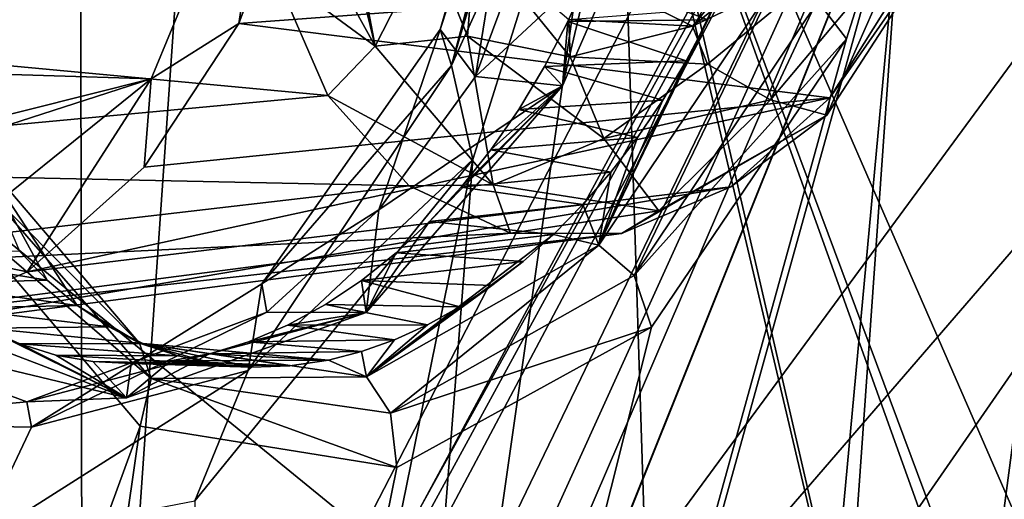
# Model space of a CAD drawing. Header units: metres. Extents: x -150 to 307, y -550 to 84.
# Tile 689 of 1056: x 223.94 to 227.21, y -40.8 to -39.21. Entities that reach past the tile are written whole.
import ezdxf

# ---------------------------------------------------------------- set-up
doc = ezdxf.new("R2010")
doc.units = ezdxf.units.M
doc.layers.add('solid_26006363', color=7, linetype='CONTINUOUS')

msp = doc.modelspace()

# ---------------------------------------------------------------- linework, layer by layer
at = {"layer": 'solid_26006363'}
for points in [[(217.861282, -31.332376, 929.892578), (222.933762, -25.20709, 934.411987), (234.007233, -40.604111, 938.986267)], [(222.933762, -25.20709, 934.411987), (239.24942, -32.170811, 943.65686), (234.007233, -40.604111, 938.986267)], [(217.861282, -31.332376, 929.892578), (234.007233, -40.604111, 938.986267), (227.753754, -47.453865, 933.414612)], [(217.861282, -31.332376, 929.892578), (227.753754, -47.453865, 933.414612), (220.812195, -52.50819, 927.229919)], [(225.348648, -36.501453, 936.819702), (231.761322, -40.752106, 940.794189), (228.498611, -34.055008, 939.407898)], [(221.661865, -47.508507, 913.201111), (227.780731, -36.169231, 916.051086), (227.663132, -35.894882, 915.859497)], [(223.613861, -36.393654, 911.844788), (221.661865, -47.508507, 913.201111), (227.663132, -35.894882, 915.859497)], [(221.661865, -47.508507, 913.201111), (227.81601, -36.219742, 916.10083), (227.780731, -36.169231, 916.051086)], [(222.867432, -45.165974, 913.623413), (227.81601, -36.219742, 916.10083), (221.661865, -47.508507, 913.201111)], [(222.867432, -45.165974, 913.623413), (223.240509, -44.840134, 913.889709), (227.81601, -36.219742, 916.10083)], [(223.271744, -44.260174, 911.580627), (222.963303, -44.726124, 911.422607), (224.133759, -36.194977, 910.158875)], [(223.922989, -37.22921, 910.216492), (224.133759, -36.194977, 910.158875), (222.963303, -44.726124, 911.422607)], [(223.66272, -44.831066, 914.306152), (227.81601, -36.219742, 916.10083), (223.240509, -44.840134, 913.889709)], [(224.147293, -43.550499, 912.227722), (223.271744, -44.260174, 911.580627), (224.133759, -36.194977, 910.158875)], [(223.66272, -44.831066, 914.306152), (223.839737, -44.969578, 914.525879), (227.81601, -36.219742, 916.10083)], [(223.7771, -46.289291, 914.883545), (226.473648, -46.398438, 917.62207), (227.81601, -36.219742, 916.10083)], [(223.994019, -45.759903, 914.929382), (223.7771, -46.289291, 914.883545), (227.81601, -36.219742, 916.10083)], [(223.839737, -44.969578, 914.525879), (223.960007, -45.18692, 914.713989), (227.81601, -36.219742, 916.10083)], [(223.960007, -45.18692, 914.713989), (223.994019, -45.759903, 914.929382), (227.81601, -36.219742, 916.10083)], [(224.147293, -43.550499, 912.227722), (224.133759, -36.194977, 910.158875), (224.644257, -36.394478, 910.719421)], [(228.186935, -36.446873, 916.546082), (227.81601, -36.219742, 916.10083), (226.473648, -46.398438, 917.62207)], [(226.391052, -45.484135, 907.843811), (226.872849, -38.670654, 906.356873), (231.25618, -36.275673, 910.173462)], [(227.039246, -44.554688, 908.196045), (226.391052, -45.484135, 907.843811), (231.25618, -36.275673, 910.173462)], [(227.868835, -44.087914, 908.876892), (227.039246, -44.554688, 908.196045), (231.25618, -36.275673, 910.173462)], [(228.177933, -38.063549, 914.754028), (224.147293, -43.550499, 912.227722), (224.644257, -36.394478, 910.719421)], [(227.962448, -37.865658, 916.67688), (228.186935, -36.446873, 916.546082), (226.473648, -46.398438, 917.62207)], [(222.027405, -38.415882, 934.065552), (228.47731, -43.683243, 937.987854), (225.348648, -36.501453, 936.819702)], [(225.348648, -36.501453, 936.819702), (228.47731, -43.683243, 937.987854), (231.761322, -40.752106, 940.794189)], [(228.417313, -44.734413, 912.953308), (229.369064, -37.61792, 911.921021), (225.931198, -38.062649, 908.557312)], [(228.02681, -37.870934, 916.745422), (227.962448, -37.865658, 916.67688), (226.473648, -46.398438, 917.62207)], [(228.091705, -37.872696, 916.813599), (228.02681, -37.870934, 916.745422), (226.473648, -46.398438, 917.62207)], [(228.091705, -37.872696, 916.813599), (226.473648, -46.398438, 917.62207), (230.573792, -42.75415, 920.741516)], [(228.177933, -38.063549, 914.754028), (228.643768, -38.34182, 915.310608), (224.147293, -43.550499, 912.227722)], [(227.079941, -43.044743, 911.099915), (225.931198, -38.062649, 908.557312), (225.923203, -38.134277, 908.568298)], [(227.927872, -43.62952, 912.126221), (228.417313, -44.734413, 912.953308), (225.931198, -38.062649, 908.557312)], [(227.079941, -43.044743, 911.099915), (227.927872, -43.62952, 912.126221), (225.931198, -38.062649, 908.557312)], [(225.125015, -43.729874, 909.363281), (225.923203, -38.134277, 908.568298), (225.441376, -39.671692, 908.505188)], [(225.125015, -43.729874, 909.363281), (226.081955, -43.094845, 910.119141), (225.923203, -38.134277, 908.568298)], [(225.37146, -39.358704, 908.26123), (225.441376, -39.671692, 908.505188), (225.923203, -38.134277, 908.568298)], [(225.730133, -38.147469, 908.302246), (225.37146, -39.358704, 908.26123), (225.923203, -38.134277, 908.568298)], [(225.730133, -38.147469, 908.302246), (225.689163, -38.155407, 908.209106), (225.37146, -39.358704, 908.26123)], [(226.081955, -43.094845, 910.119141), (227.079941, -43.044743, 911.099915), (225.923203, -38.134277, 908.568298)], [(225.333267, -39.239624, 907.731995), (225.37146, -39.358704, 908.26123), (225.689163, -38.155407, 908.209106)], [(225.670609, -38.160542, 908.156006), (225.333267, -39.239624, 907.731995), (225.689163, -38.155407, 908.209106)], [(225.670609, -38.160542, 908.156006), (225.632568, -38.216675, 907.721802), (225.333267, -39.239624, 907.731995)], [(225.632568, -38.216675, 907.721802), (225.64006, -38.224159, 907.67511), (225.333267, -39.239624, 907.731995)], [(225.333267, -39.239624, 907.731995), (225.64006, -38.224159, 907.67511), (225.450638, -39.395458, 907.24408)], [(225.64006, -38.224159, 907.67511), (225.852295, -38.313686, 907.225708), (225.450638, -39.395458, 907.24408)], [(225.450638, -39.395458, 907.24408), (225.852295, -38.313686, 907.225708), (225.961472, -38.919727, 906.954163)], [(225.10228, -43.462765, 913.152283), (224.147293, -43.550499, 912.227722), (228.643768, -38.34182, 915.310608)], [(225.861771, -44.049232, 914.092041), (225.10228, -43.462765, 913.152283), (228.643768, -38.34182, 915.310608)], [(225.861771, -44.049232, 914.092041), (228.643768, -38.34182, 915.310608), (227.336151, -47.939526, 916.802429)], [(224.791855, -38.391384, 907.806091), (223.60025, -38.851578, 909.129456), (223.29808, -39.370316, 909.016052)], [(224.372849, -39.403156, 907.668152), (224.791855, -38.391384, 907.806091), (223.29808, -39.370316, 909.016052)], [(224.663925, -39.218845, 907.903198), (224.791855, -38.391384, 907.806091), (224.372849, -39.403156, 907.668152)], [(224.663925, -39.218845, 907.903198), (224.876434, -38.645199, 907.957092), (224.791855, -38.391384, 907.806091)], [(219.163727, -41.609745, 931.313477), (224.943008, -45.977737, 934.953247), (222.027405, -38.415882, 934.065552)], [(222.027405, -38.415882, 934.065552), (224.943008, -45.977737, 934.953247), (228.47731, -43.683243, 937.987854)], [(225.11763, -39.294754, 903.048584), (224.781235, -39.047131, 902.995178), (224.712296, -38.560844, 902.834351)], [(225.11763, -39.294754, 903.048584), (224.712296, -38.560844, 902.834351), (224.946716, -38.588928, 902.734863)], [(225.11763, -39.294754, 903.048584), (224.946716, -38.588928, 902.734863), (224.983566, -38.589806, 902.733459)], [(225.295242, -38.944435, 902.976563), (225.11763, -39.294754, 903.048584), (224.983566, -38.589806, 902.733459)], [(222.171753, -55.590275, 907.262085), (226.683975, -39.269901, 906.330811), (226.872849, -38.670654, 906.356873)], [(226.188538, -46.071438, 907.828796), (222.171753, -55.590275, 907.262085), (226.872849, -38.670654, 906.356873)], [(226.886734, -39.05415, 904.996643), (224.876434, -38.645199, 907.957092), (224.663925, -39.218845, 907.903198)], [(226.391052, -45.484135, 907.843811), (226.188538, -46.071438, 907.828796), (226.872849, -38.670654, 906.356873)], [(226.587936, -39.146694, 906.261108), (226.872849, -38.670654, 906.356873), (226.683975, -39.269901, 906.330811)], [(226.4608, -38.880177, 904.330811), (226.171677, -39.228779, 903.984741), (226.077911, -39.181656, 904.072083)], [(226.4608, -38.880177, 904.330811), (226.562866, -38.910957, 904.273254), (226.171677, -39.228779, 903.984741)], [(226.618469, -39.523636, 904.562439), (227.026611, -38.892776, 904.792786), (226.627762, -39.466309, 904.831543)], [(226.873383, -38.946293, 904.506348), (227.026611, -38.892776, 904.792786), (226.618469, -39.523636, 904.562439)], [(227.026611, -38.892776, 904.792786), (226.886734, -39.05415, 904.996643), (226.627762, -39.466309, 904.831543)], [(225.450638, -39.395458, 907.24408), (225.961472, -38.919727, 906.954163), (225.739319, -39.4268, 906.872498)], [(225.739319, -39.4268, 906.872498), (225.961472, -38.919727, 906.954163), (225.827621, -39.054302, 906.858582)], [(226.562866, -38.910957, 904.273254), (226.652969, -38.999504, 904.305359), (226.171677, -39.228779, 903.984741)], [(225.295242, -38.944435, 902.976563), (225.423569, -39.26152, 903.184326), (225.11763, -39.294754, 903.048584)], [(225.449875, -38.939739, 903.124023), (225.423569, -39.26152, 903.184326), (225.295242, -38.944435, 902.976563)], [(225.449875, -38.939739, 903.124023), (225.76503, -39.329945, 903.53186), (225.423569, -39.26152, 903.184326)], [(225.761215, -39.20631, 903.576172), (225.76503, -39.329945, 903.53186), (225.449875, -38.939739, 903.124023)], [(226.430771, -39.47311, 904.215576), (226.873383, -38.946293, 904.506348), (226.618469, -39.523636, 904.562439)], [(226.652969, -38.999504, 904.305359), (226.873383, -38.946293, 904.506348), (226.430771, -39.47311, 904.215576)], [(226.171677, -39.228779, 903.984741), (226.652969, -38.999504, 904.305359), (226.221771, -39.354259, 903.980591)], [(226.652969, -38.999504, 904.305359), (226.430771, -39.47311, 904.215576), (226.221771, -39.354259, 903.980591)], [(224.781235, -39.047131, 902.995178), (224.959427, -39.459255, 903.246338), (222.185028, -39.199829, 905.495911)], [(226.627762, -39.466309, 904.831543), (226.886734, -39.05415, 904.996643), (224.663925, -39.218845, 907.903198)], [(225.11763, -39.294754, 903.048584), (224.959427, -39.459255, 903.246338), (224.781235, -39.047131, 902.995178)], [(225.739319, -39.4268, 906.872498), (225.827621, -39.054302, 906.858582), (225.757736, -39.212715, 906.832642)], [(225.757736, -39.212715, 906.832642), (225.827621, -39.054302, 906.858582), (226.222702, -39.207069, 906.335022)], [(225.827621, -39.054302, 906.858582), (226.287918, -39.06469, 906.355835), (226.222702, -39.207069, 906.335022)], [(226.287918, -39.06469, 906.355835), (226.44281, -39.088779, 906.261169), (225.860596, -39.956711, 905.950867)], [(226.222702, -39.207069, 906.335022), (226.287918, -39.06469, 906.355835), (225.860596, -39.956711, 905.950867)], [(225.860596, -39.956711, 905.950867), (226.44281, -39.088779, 906.261169), (225.977875, -40.056622, 905.924744)], [(226.44281, -39.088779, 906.261169), (226.587936, -39.146694, 906.261108), (225.977875, -40.056622, 905.924744)], [(225.977875, -40.056622, 905.924744), (226.587936, -39.146694, 906.261108), (226.683975, -39.269901, 906.330811)], [(224.959427, -39.459255, 903.246338), (222.383377, -39.698814, 905.822144), (222.185028, -39.199829, 905.495911)], [(226.077911, -39.181656, 904.072083), (226.171677, -39.228779, 903.984741), (225.761215, -39.20631, 903.576172)], [(224.349503, -39.696667, 907.725769), (224.663925, -39.218845, 907.903198), (224.372849, -39.403156, 907.668152)], [(226.627762, -39.466309, 904.831543), (224.663925, -39.218845, 907.903198), (224.349503, -39.696667, 907.725769)], [(225.680359, -39.362637, 906.79718), (225.757736, -39.212715, 906.832642), (226.151154, -39.343384, 906.306152)], [(225.739319, -39.4268, 906.872498), (225.757736, -39.212715, 906.832642), (225.680359, -39.362637, 906.79718)], [(225.757736, -39.212715, 906.832642), (226.222702, -39.207069, 906.335022), (226.151154, -39.343384, 906.306152)], [(225.761215, -39.20631, 903.576172), (226.171677, -39.228779, 903.984741), (225.76503, -39.329945, 903.53186)], [(226.171677, -39.228779, 903.984741), (226.221771, -39.354259, 903.980591), (225.76503, -39.329945, 903.53186)], [(226.151154, -39.343384, 906.306152), (226.222702, -39.207069, 906.335022), (225.860596, -39.956711, 905.950867)], [(224.74028, -40.085011, 907.442139), (225.333267, -39.239624, 907.731995), (225.129791, -39.839024, 907.095398)], [(224.74028, -40.085011, 907.442139), (225.37146, -39.358704, 908.26123), (225.333267, -39.239624, 907.731995)], [(225.423569, -39.26152, 903.184326), (225.509155, -39.756145, 903.549316), (225.11763, -39.294754, 903.048584)], [(225.333267, -39.239624, 907.731995), (225.450638, -39.395458, 907.24408), (225.129791, -39.839024, 907.095398)], [(225.423569, -39.26152, 903.184326), (225.876663, -39.602016, 903.71283), (225.509155, -39.756145, 903.549316)], [(225.76503, -39.329945, 903.53186), (225.876663, -39.602016, 903.71283), (225.423569, -39.26152, 903.184326)], [(222.171753, -55.590275, 907.262085), (226.035416, -40.22879, 905.955383), (226.683975, -39.269901, 906.330811)], [(225.11763, -39.294754, 903.048584), (225.509155, -39.756145, 903.549316), (224.959427, -39.459255, 903.246338)], [(225.977875, -40.056622, 905.924744), (226.683975, -39.269901, 906.330811), (226.035416, -40.22879, 905.955383)], [(225.76503, -39.329945, 903.53186), (226.221771, -39.354259, 903.980591), (225.876663, -39.602016, 903.71283)], [(225.37146, -39.358704, 908.26123), (224.695618, -40.372574, 907.901489), (225.441376, -39.671692, 908.505188)], [(224.74028, -40.085011, 907.442139), (224.695618, -40.372574, 907.901489), (225.37146, -39.358704, 908.26123)], [(225.594437, -39.505589, 906.751709), (225.680359, -39.362637, 906.79718), (226.073135, -39.474033, 906.269348)], [(225.739319, -39.4268, 906.872498), (225.680359, -39.362637, 906.79718), (225.594437, -39.505589, 906.751709)], [(225.680359, -39.362637, 906.79718), (226.151154, -39.343384, 906.306152), (226.073135, -39.474033, 906.269348)], [(226.073135, -39.474033, 906.269348), (226.151154, -39.343384, 906.306152), (225.860596, -39.956711, 905.950867)], [(226.221771, -39.354259, 903.980591), (226.430771, -39.47311, 904.215576), (225.876663, -39.602016, 903.71283)], [(224.372849, -39.403156, 907.668152), (223.29808, -39.370316, 909.016052), (222.913284, -39.76963, 908.778931)], [(225.129791, -39.839024, 907.095398), (225.450638, -39.395458, 907.24408), (225.739319, -39.4268, 906.872498)], [(224.372849, -39.403156, 907.668152), (222.913284, -39.76963, 908.778931), (222.48909, -40.011963, 908.448547)], [(224.372849, -39.403156, 907.668152), (222.48909, -40.011963, 908.448547), (223.654999, -39.982342, 907.127563)], [(223.960434, -40.044685, 907.442078), (224.372849, -39.403156, 907.668152), (223.654999, -39.982342, 907.127563)], [(223.960434, -40.044685, 907.442078), (224.349503, -39.696667, 907.725769), (224.372849, -39.403156, 907.668152)], [(225.087357, -40.180107, 906.440796), (225.739319, -39.4268, 906.872498), (225.298325, -39.877541, 906.563416)], [(225.129791, -39.839024, 907.095398), (225.739319, -39.4268, 906.872498), (225.087357, -40.180107, 906.440796)], [(225.739319, -39.4268, 906.872498), (225.40303, -39.763424, 906.634583), (225.298325, -39.877541, 906.563416)], [(225.739319, -39.4268, 906.872498), (225.50148, -39.639786, 906.697205), (225.40303, -39.763424, 906.634583)], [(225.739319, -39.4268, 906.872498), (225.594437, -39.505589, 906.751709), (225.50148, -39.639786, 906.697205)], [(224.959427, -39.459255, 903.246338), (225.230743, -39.759563, 903.563843), (222.383377, -39.698814, 905.822144)], [(225.509155, -39.756145, 903.549316), (225.230743, -39.759563, 903.563843), (224.959427, -39.459255, 903.246338)], [(226.627762, -39.466309, 904.831543), (224.349503, -39.696667, 907.725769), (223.960434, -40.044685, 907.442078)], [(226.299622, -39.76268, 904.578857), (226.627762, -39.466309, 904.831543), (223.960434, -40.044685, 907.442078)], [(225.594437, -39.505589, 906.751709), (226.073135, -39.474033, 906.269348), (225.989273, -39.597965, 906.224854)], [(225.989273, -39.597965, 906.224854), (226.073135, -39.474033, 906.269348), (225.860596, -39.956711, 905.950867)], [(225.876663, -39.602016, 903.71283), (226.430771, -39.47311, 904.215576), (226.060486, -39.842625, 904.105896)], [(226.430771, -39.47311, 904.215576), (226.618469, -39.523636, 904.562439), (226.060486, -39.842625, 904.105896)], [(226.618469, -39.523636, 904.562439), (226.627762, -39.466309, 904.831543), (226.299622, -39.76268, 904.578857)], [(225.50148, -39.639786, 906.697205), (225.594437, -39.505589, 906.751709), (225.989273, -39.597965, 906.224854)], [(226.618469, -39.523636, 904.562439), (226.299622, -39.76268, 904.578857), (225.935669, -39.917053, 904.264099)], [(226.060486, -39.842625, 904.105896), (226.618469, -39.523636, 904.562439), (225.935669, -39.917053, 904.264099)], [(225.50148, -39.639786, 906.697205), (225.989273, -39.597965, 906.224854), (225.90036, -39.714077, 906.173035)], [(225.876663, -39.602016, 903.71283), (226.060486, -39.842625, 904.105896), (225.509155, -39.756145, 903.549316)], [(225.90036, -39.714077, 906.173035), (225.989273, -39.597965, 906.224854), (225.860596, -39.956711, 905.950867)], [(223.79689, -39.652981, 903.840637), (224.333618, -40.282196, 904.555725), (223.797897, -39.742336, 903.712463)], [(224.126602, -40.157238, 904.571411), (224.333618, -40.282196, 904.555725), (223.79689, -39.652981, 903.840637)], [(224.027313, -40.073139, 904.448303), (224.126602, -40.157238, 904.571411), (223.79689, -39.652981, 903.840637)], [(223.935638, -39.975895, 904.328491), (224.027313, -40.073139, 904.448303), (223.79689, -39.652981, 903.840637)], [(225.40303, -39.763424, 906.634583), (225.50148, -39.639786, 906.697205), (225.90036, -39.714077, 906.173035)], [(224.413879, -44.73008, 908.971436), (225.441376, -39.671692, 908.505188), (224.518219, -40.806099, 907.913269)], [(224.413879, -44.73008, 908.971436), (225.125015, -43.729874, 909.363281), (225.441376, -39.671692, 908.505188)], [(224.695618, -40.372574, 907.901489), (224.518219, -40.806099, 907.913269), (225.441376, -39.671692, 908.505188)], [(225.230743, -39.759563, 903.563843), (222.693985, -40.054276, 906.218567), (222.383377, -39.698814, 905.822144)], [(225.40303, -39.763424, 906.634583), (225.90036, -39.714077, 906.173035), (225.807236, -39.821514, 906.114502)], [(225.807236, -39.821514, 906.114502), (225.90036, -39.714077, 906.173035), (225.860596, -39.956711, 905.950867)], [(223.797897, -39.742336, 903.712463), (224.372589, -40.39949, 904.460144), (223.736603, -39.85434, 903.631104)], [(224.333618, -40.282196, 904.555725), (224.372589, -40.39949, 904.460144), (223.797897, -39.742336, 903.712463)], [(225.509155, -39.756145, 903.549316), (225.566742, -39.916424, 903.913086), (225.230743, -39.759563, 903.563843)], [(225.509155, -39.756145, 903.549316), (226.060486, -39.842625, 904.105896), (225.566742, -39.916424, 903.913086)], [(225.230743, -39.759563, 903.563843), (225.566742, -39.916424, 903.913086), (222.693985, -40.054276, 906.218567)], [(226.299622, -39.76268, 904.578857), (223.960434, -40.044685, 907.442078), (223.527512, -40.233086, 907.073486)], [(225.935669, -39.917053, 904.264099), (226.299622, -39.76268, 904.578857), (223.527512, -40.233086, 907.073486)], [(225.298325, -39.877541, 906.563416), (225.40303, -39.763424, 906.634583), (225.807236, -39.821514, 906.114502)], [(225.298325, -39.877541, 906.563416), (225.807236, -39.821514, 906.114502), (225.709976, -39.920345, 906.049377)], [(225.709976, -39.920345, 906.049377), (225.807236, -39.821514, 906.114502), (225.860596, -39.956711, 905.950867)], [(221.605759, -48.03754, 904.067078), (223.736603, -39.85434, 903.631104), (224.335815, -40.557907, 904.39856)], [(224.372589, -40.39949, 904.460144), (224.335815, -40.557907, 904.39856), (223.736603, -39.85434, 903.631104)], [(224.74028, -40.085011, 907.442139), (225.129791, -39.839024, 907.095398), (224.757401, -40.179413, 906.855103)], [(224.757401, -40.179413, 906.855103), (225.129791, -39.839024, 907.095398), (225.087357, -40.180107, 906.440796)], [(226.060486, -39.842625, 904.105896), (225.935669, -39.917053, 904.264099), (225.566742, -39.916424, 903.913086)], [(225.087357, -40.180107, 906.440796), (225.298325, -39.877541, 906.563416), (225.187576, -39.981716, 906.483887)], [(225.187576, -39.981716, 906.483887), (225.298325, -39.877541, 906.563416), (225.709976, -39.920345, 906.049377)], [(225.566742, -39.916424, 903.913086), (223.088242, -40.238037, 906.649658), (222.693985, -40.054276, 906.218567)], [(225.566742, -39.916424, 903.913086), (225.935669, -39.917053, 904.264099), (223.088242, -40.238037, 906.649658)], [(225.935669, -39.917053, 904.264099), (223.527512, -40.233086, 907.073486), (223.088242, -40.238037, 906.649658)], [(225.709976, -39.920345, 906.049377), (225.860596, -39.956711, 905.950867), (225.088135, -40.394348, 905.327698)], [(225.609009, -40.010254, 905.977905), (225.709976, -39.920345, 906.049377), (225.088135, -40.394348, 905.327698)], [(225.187576, -39.981716, 906.483887), (225.709976, -39.920345, 906.049377), (225.609009, -40.010254, 905.977905)], [(223.511505, -39.988266, 904.863281), (224.027313, -40.073139, 904.448303), (223.935638, -39.975895, 904.328491)], [(223.527512, -40.233086, 907.073486), (223.960434, -40.044685, 907.442078), (223.654999, -39.982342, 907.127563)], [(225.072006, -40.074116, 906.396545), (225.187576, -39.981716, 906.483887), (225.609009, -40.010254, 905.977905)], [(225.087357, -40.180107, 906.440796), (225.187576, -39.981716, 906.483887), (225.072006, -40.074116, 906.396545)], [(225.088135, -40.394348, 905.327698), (225.860596, -39.956711, 905.950867), (225.168091, -40.514523, 905.267822)], [(225.860596, -39.956711, 905.950867), (225.977875, -40.056622, 905.924744), (225.168091, -40.514523, 905.267822)], [(223.511505, -39.988266, 904.863281), (223.608917, -40.084419, 904.983276), (224.027313, -40.073139, 904.448303)], [(225.072006, -40.074116, 906.396545), (225.609009, -40.010254, 905.977905), (225.505051, -40.090725, 905.900696)], [(225.505051, -40.090725, 905.900696), (225.609009, -40.010254, 905.977905), (225.088135, -40.394348, 905.327698)], [(223.608917, -40.084419, 904.983276), (224.126602, -40.157238, 904.571411), (224.027313, -40.073139, 904.448303)], [(224.951935, -40.153774, 906.301514), (225.072006, -40.074116, 906.396545), (225.398788, -40.161278, 905.818237)], [(225.087357, -40.180107, 906.440796), (225.072006, -40.074116, 906.396545), (224.951935, -40.153774, 906.301514)], [(225.072006, -40.074116, 906.396545), (225.505051, -40.090725, 905.900696), (225.398788, -40.161278, 905.818237)], [(225.168091, -40.514523, 905.267822), (225.977875, -40.056622, 905.924744), (226.035416, -40.22879, 905.955383)], [(223.608917, -40.084419, 904.983276), (223.711609, -40.165562, 905.104309), (224.126602, -40.157238, 904.571411)], [(223.975204, -40.560902, 906.852051), (224.74028, -40.085011, 907.442139), (224.757401, -40.179413, 906.855103)], [(223.975204, -40.560902, 906.852051), (224.695618, -40.372574, 907.901489), (224.74028, -40.085011, 907.442139)], [(225.398788, -40.161278, 905.818237), (225.505051, -40.090725, 905.900696), (225.088135, -40.394348, 905.327698)], [(223.711609, -40.165562, 905.104309), (224.232758, -40.227592, 904.69696), (224.126602, -40.157238, 904.571411)], [(223.711609, -40.165562, 905.104309), (223.820801, -40.232193, 905.227783), (224.232758, -40.227592, 904.69696)], [(223.959457, -40.477058, 906.174072), (224.757401, -40.179413, 906.855103), (225.087357, -40.180107, 906.440796)], [(223.975204, -40.560902, 906.852051), (224.757401, -40.179413, 906.855103), (223.959457, -40.477058, 906.174072)], [(223.959457, -40.477058, 906.174072), (225.087357, -40.180107, 906.440796), (224.29097, -40.463409, 905.745728)], [(224.126602, -40.157238, 904.571411), (224.232758, -40.227592, 904.69696), (224.333618, -40.282196, 904.555725)], [(224.29097, -40.463409, 905.745728), (225.087357, -40.180107, 906.440796), (224.567139, -40.317318, 905.972717)], [(225.087357, -40.180107, 906.440796), (224.696274, -40.277512, 906.087036), (224.567139, -40.317318, 905.972717)], [(225.087357, -40.180107, 906.440796), (224.825699, -40.222221, 906.19751), (224.696274, -40.277512, 906.087036)], [(224.825699, -40.222221, 906.19751), (224.951935, -40.153774, 906.301514), (225.290985, -40.221462, 905.73114)], [(225.087357, -40.180107, 906.440796), (224.951935, -40.153774, 906.301514), (224.825699, -40.222221, 906.19751)], [(224.951935, -40.153774, 906.301514), (225.398788, -40.161278, 905.818237), (225.290985, -40.221462, 905.73114)], [(225.290985, -40.221462, 905.73114), (225.398788, -40.161278, 905.818237), (225.088135, -40.394348, 905.327698)], [(223.211868, -40.547405, 906.091187), (223.959457, -40.477058, 906.174072), (223.243347, -40.212406, 905.349548)], [(223.243347, -40.212406, 905.349548), (224.29097, -40.463409, 905.745728), (223.557236, -40.183754, 904.96106)], [(223.243347, -40.212406, 905.349548), (223.959457, -40.477058, 906.174072), (224.29097, -40.463409, 905.745728)], [(223.557236, -40.183754, 904.96106), (224.29097, -40.463409, 905.745728), (223.820801, -40.232193, 905.227783)], [(222.171753, -55.590275, 907.262085), (225.188934, -40.695004, 905.260193), (226.035416, -40.22879, 905.955383)], [(223.820801, -40.232193, 905.227783), (224.34491, -40.283543, 904.824036), (224.232758, -40.227592, 904.69696)], [(223.820801, -40.232193, 905.227783), (223.936157, -40.284489, 905.353394), (224.34491, -40.283543, 904.824036)], [(224.29097, -40.463409, 905.745728), (223.936157, -40.284489, 905.353394), (223.820801, -40.232193, 905.227783)], [(224.232758, -40.227592, 904.69696), (224.34491, -40.283543, 904.824036), (224.333618, -40.282196, 904.555725)], [(224.696274, -40.277512, 906.087036), (224.825699, -40.222221, 906.19751), (225.182037, -40.271088, 905.639709)], [(224.825699, -40.222221, 906.19751), (225.290985, -40.221462, 905.73114), (225.182037, -40.271088, 905.639709)], [(225.182037, -40.271088, 905.639709), (225.290985, -40.221462, 905.73114), (225.088135, -40.394348, 905.327698)], [(225.168091, -40.514523, 905.267822), (226.035416, -40.22879, 905.955383), (225.188934, -40.695004, 905.260193)], [(224.567139, -40.317318, 905.972717), (224.696274, -40.277512, 906.087036), (225.072281, -40.310127, 905.54425)], [(224.696274, -40.277512, 906.087036), (225.182037, -40.271088, 905.639709), (225.072281, -40.310127, 905.54425)], [(225.072281, -40.310127, 905.54425), (225.182037, -40.271088, 905.639709), (225.088135, -40.394348, 905.327698)], [(223.936157, -40.284489, 905.353394), (224.462097, -40.32473, 904.951416), (224.34491, -40.283543, 904.824036)], [(223.936157, -40.284489, 905.353394), (224.055725, -40.321739, 905.479065), (224.462097, -40.32473, 904.951416)], [(224.29097, -40.463409, 905.745728), (224.055725, -40.321739, 905.479065), (223.936157, -40.284489, 905.353394)], [(224.333618, -40.282196, 904.555725), (225.088135, -40.394348, 905.327698), (224.372589, -40.39949, 904.460144)], [(224.962067, -40.338509, 905.445068), (225.088135, -40.394348, 905.327698), (224.333618, -40.282196, 904.555725)], [(224.833939, -40.357834, 905.325562), (224.962067, -40.338509, 905.445068), (224.333618, -40.282196, 904.555725)], [(224.707443, -40.362011, 905.203003), (224.833939, -40.357834, 905.325562), (224.333618, -40.282196, 904.555725)], [(224.583282, -40.350937, 905.078064), (224.707443, -40.362011, 905.203003), (224.333618, -40.282196, 904.555725)], [(224.462097, -40.32473, 904.951416), (224.583282, -40.350937, 905.078064), (224.333618, -40.282196, 904.555725)], [(224.34491, -40.283543, 904.824036), (224.462097, -40.32473, 904.951416), (224.333618, -40.282196, 904.555725)], [(224.567139, -40.317318, 905.972717), (225.072281, -40.310127, 905.54425), (224.962067, -40.338509, 905.445068)], [(224.962067, -40.338509, 905.445068), (225.072281, -40.310127, 905.54425), (225.088135, -40.394348, 905.327698)], [(224.055725, -40.321739, 905.479065), (224.583282, -40.350937, 905.078064), (224.462097, -40.32473, 904.951416)], [(224.055725, -40.321739, 905.479065), (224.178619, -40.343422, 905.60376), (224.583282, -40.350937, 905.078064)], [(224.29097, -40.463409, 905.745728), (224.178619, -40.343422, 905.60376), (224.055725, -40.321739, 905.479065)], [(224.178619, -40.343422, 905.60376), (224.707443, -40.362011, 905.203003), (224.583282, -40.350937, 905.078064)], [(224.178619, -40.343422, 905.60376), (224.3069, -40.349838, 905.729553), (224.707443, -40.362011, 905.203003)], [(224.29097, -40.463409, 905.745728), (224.3069, -40.349838, 905.729553), (224.178619, -40.343422, 905.60376)], [(224.29097, -40.463409, 905.745728), (224.567139, -40.317318, 905.972717), (224.437592, -40.34111, 905.853699)], [(224.29097, -40.463409, 905.745728), (224.437592, -40.34111, 905.853699), (224.3069, -40.349838, 905.729553)], [(224.3069, -40.349838, 905.729553), (224.437592, -40.34111, 905.853699), (224.833939, -40.357834, 905.325562)], [(224.437592, -40.34111, 905.853699), (224.567139, -40.317318, 905.972717), (224.962067, -40.338509, 905.445068)], [(224.437592, -40.34111, 905.853699), (224.962067, -40.338509, 905.445068), (224.833939, -40.357834, 905.325562)], [(224.695618, -40.372574, 907.901489), (223.791962, -40.94556, 907.190002), (224.518219, -40.806099, 907.913269)], [(223.975204, -40.560902, 906.852051), (223.791962, -40.94556, 907.190002), (224.695618, -40.372574, 907.901489)], [(224.3069, -40.349838, 905.729553), (224.833939, -40.357834, 905.325562), (224.707443, -40.362011, 905.203003)], [(224.372589, -40.39949, 904.460144), (225.188934, -40.695004, 905.260193), (224.335815, -40.557907, 904.39856)], [(225.088135, -40.394348, 905.327698), (225.168091, -40.514523, 905.267822), (224.372589, -40.39949, 904.460144)], [(224.372589, -40.39949, 904.460144), (225.168091, -40.514523, 905.267822), (225.188934, -40.695004, 905.260193)], [(223.211868, -40.547405, 906.091187), (223.975204, -40.560902, 906.852051), (223.959457, -40.477058, 906.174072)], [(221.605759, -48.03754, 904.067078), (224.335815, -40.557907, 904.39856), (222.171753, -55.590275, 907.262085)], [(222.171753, -55.590275, 907.262085), (224.335815, -40.557907, 904.39856), (225.188934, -40.695004, 905.260193)], [(223.211868, -40.547405, 906.091187), (223.791962, -40.94556, 907.190002), (223.975204, -40.560902, 906.852051)]]:
    msp.add_3dface(points, dxfattribs=at)

doc.saveas('drawing.dxf')
